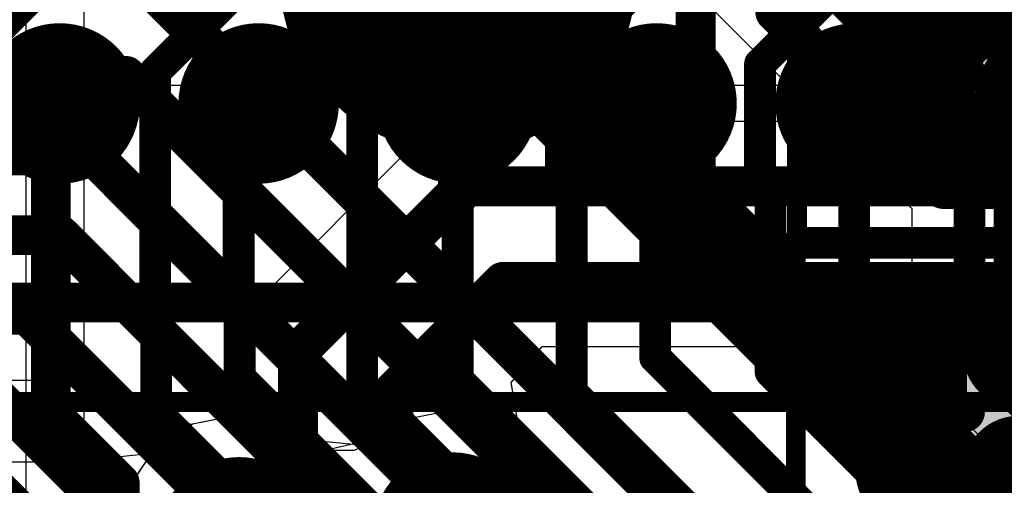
# Model space of a CAD drawing. Header units: millimetres. Extents: x -2 to 68, y -2 to 27.4.
# Tile 265 of 594: x 32 to 34.5, y 8 to 9.2. Entities that reach past the tile are written whole.
import ezdxf

# ---------------------------------------------------------------- set-up
doc = ezdxf.new("R2010")
doc.units = ezdxf.units.MM
for name, color, linetype in [('BottomLayer', 5, 'Continuous'), ('BottomPaste', 16, 'Continuous'), ('BottomSolder', 6, 'Continuous'), ('Mechanical10', 56, 'Continuous'), ('Mechanical13', 56, 'Continuous'), ('Mechanical15', 56, 'Continuous'), ('Mechanical6', 56, 'Continuous'), ('Mechanical88', 56, 'Continuous'), ('MidLayer1', 16, 'Continuous'), ('MidLayer2', 76, 'Continuous'), ('MidLayer3', 90, 'Continuous'), ('MidLayer4', 156, 'Continuous'), ('MidLayer5', 130, 'Continuous'), ('MidLayer6', 216, 'Continuous'), ('MidLayer7', 6, 'Continuous'), ('MidLayer8', 54, 'Continuous'), ('MultiLayer', 9, 'Continuous'), ('TopLayer', 1, 'Continuous'), ('TopPaste', 8, 'Continuous'), ('TopSolder', 216, 'Continuous')]:
    doc.layers.add(name, color=color, linetype=linetype)

# ---------------------------------------------------------------- blocks, each defined once
blk = doc.blocks.new('TP_0_8MM_B_84')
at = {"layer": 'BottomLayer', "const_width": 0.4001}
blk.add_lwpolyline([(-0.2, 0, 1), (0.2, 0, 1)], format="xyb", close=True, dxfattribs=at)
at = {"layer": 'BottomSolder', "const_width": 0.45}
blk.add_lwpolyline([(-0.225, 0, 1), (0.225, 0, 1)], format="xyb", close=True, dxfattribs=at)
blk = doc.blocks.new('BGA486C50P27X27_1400X1400X125_227')
at = {"layer": 'Mechanical13', "const_width": 0.1}
blk.add_lwpolyline([(-7, 7), (-7, -7)], dxfattribs=at)
at = {"layer": 'Mechanical15', "const_width": 0.05}
blk.add_lwpolyline([(-7.25, 7.25), (-7.25, -7.25)], dxfattribs=at)
at = {"layer": 'TopLayer', "const_width": 0.1}
for points in [[(-6.55, 4, 1), (-6.45, 4, 1)], [(-6.55, 3.5, 1), (-6.45, 3.5, 1)], [(-6.55, 3, 1), (-6.45, 3, 1)], [(-6.55, 2.5, 1), (-6.45, 2.5, 1)], [(-6.55, 2, 1), (-6.45, 2, 1)]]:
    blk.add_lwpolyline(points, format="xyb", close=True, dxfattribs=at)
at = {"layer": 'TopPaste', "const_width": 0.1}
for points in [[(-6.55, 4, 1), (-6.45, 4, 1)], [(-6.55, 3.5, 1), (-6.45, 3.5, 1)], [(-6.55, 3, 1), (-6.45, 3, 1)], [(-6.55, 2.5, 1), (-6.45, 2.5, 1)], [(-6.55, 2, 1), (-6.45, 2, 1)]]:
    blk.add_lwpolyline(points, format="xyb", close=True, dxfattribs=at)
at = {"layer": 'TopSolder', "const_width": 0.2016}
for points in [[(-6.6008, 4, 1), (-6.3992, 4, 1)], [(-6.6008, 3.5, 1), (-6.3992, 3.5, 1)], [(-6.6008, 3, 1), (-6.3992, 3, 1)], [(-6.6008, 2.5, 1), (-6.3992, 2.5, 1)], [(-6.6008, 2, 1), (-6.3992, 2, 1)], [(-6.6008, 1.5, 1), (-6.3992, 1.5, 1)]]:
    blk.add_lwpolyline(points, format="xyb", close=True, dxfattribs=at)
blk = doc.blocks.new('RES_0402_B_250')
at = {"layer": 'BottomLayer', "const_width": 0.1402}
for points in [[(-0.6799, 0.1498, 1), (-0.5396, 0.1498, 1)], [(-0.4104, 0.1498, 1), (-0.2701, 0.1498, 1)], [(0.2701, 0.1498, 1), (0.4104, 0.1498, 1)], [(0.5396, 0.1498, 1), (0.6799, 0.1498, 1)], [(-0.6799, -0.1498, 1), (-0.5396, -0.1498, 1)], [(-0.4104, -0.1498, 1), (-0.2701, -0.1498, 1)], [(0.2701, -0.1498, 1), (0.4104, -0.1498, 1)], [(0.5396, -0.1498, 1), (0.6799, -0.1498, 1)]]:
    blk.add_lwpolyline(points, format="xyb", close=True, dxfattribs=at)
at = {"layer": 'BottomLayer'}
for points in [[(-0.3403, 0.29), (-0.6098, 0.29), (-0.3403, -0.29), (-0.6098, -0.29)], [(0.3402, -0.29), (0.6097, -0.29), (0.3402, 0.29), (0.6097, 0.29)], [(-0.2, 0.1498), (-0.75, 0.1498), (-0.2, -0.1498), (-0.75, -0.1498)], [(0.2, -0.1498), (0.75, -0.1498), (0.2, 0.1498), (0.75, 0.1498)]]:
    blk.add_solid(points, dxfattribs=at)
at = {"layer": 'BottomPaste', "const_width": 0.1402}
for points in [[(-0.6799, 0.1498, 1), (-0.5396, 0.1498, 1)], [(-0.4104, 0.1498, 1), (-0.2701, 0.1498, 1)], [(0.2701, 0.1498, 1), (0.4104, 0.1498, 1)], [(0.5396, 0.1498, 1), (0.6799, 0.1498, 1)], [(-0.6799, -0.1498, 1), (-0.5396, -0.1498, 1)], [(-0.4104, -0.1498, 1), (-0.2701, -0.1498, 1)], [(0.2701, -0.1498, 1), (0.4104, -0.1498, 1)], [(0.5396, -0.1498, 1), (0.6799, -0.1498, 1)]]:
    blk.add_lwpolyline(points, format="xyb", close=True, dxfattribs=at)
at = {"layer": 'BottomPaste'}
for points in [[(-0.3403, 0.29), (-0.6098, 0.29), (-0.3403, -0.29), (-0.6098, -0.29)], [(0.3402, -0.29), (0.6097, -0.29), (0.3402, 0.29), (0.6097, 0.29)], [(-0.2, 0.1498), (-0.75, 0.1498), (-0.2, -0.1498), (-0.75, -0.1498)], [(0.2, -0.1498), (0.75, -0.1498), (0.2, 0.1498), (0.75, 0.1498)]]:
    blk.add_solid(points, dxfattribs=at)
at = {"layer": 'BottomSolder', "const_width": 0.1402}
for points in [[(-0.6799, 0.1498, 1), (-0.5396, 0.1498, 1)], [(-0.4104, 0.1498, 1), (-0.2701, 0.1498, 1)], [(0.2701, 0.1498, 1), (0.4104, 0.1498, 1)], [(0.5396, 0.1498, 1), (0.6799, 0.1498, 1)], [(-0.6799, -0.1498, 1), (-0.5396, -0.1498, 1)], [(-0.4104, -0.1498, 1), (-0.2701, -0.1498, 1)], [(0.2701, -0.1498, 1), (0.4104, -0.1498, 1)], [(0.5396, -0.1498, 1), (0.6799, -0.1498, 1)]]:
    blk.add_lwpolyline(points, format="xyb", close=True, dxfattribs=at)
at = {"layer": 'BottomSolder'}
for points in [[(-0.3403, 0.29), (-0.6098, 0.29), (-0.3403, -0.29), (-0.6098, -0.29)], [(0.3402, -0.29), (0.6097, -0.29), (0.3402, 0.29), (0.6097, 0.29)], [(-0.2, 0.1498), (-0.75, 0.1498), (-0.2, -0.1498), (-0.75, -0.1498)], [(0.2, -0.1498), (0.75, -0.1498), (0.2, 0.1498), (0.75, 0.1498)]]:
    blk.add_solid(points, dxfattribs=at)
at = {"layer": 'Mechanical10', "const_width": 0.12}
for points in [[(-0.53, 0.28), (0.53, 0.28)], [(-0.53, -0.28), (-0.53, 0.28)], [(0.53, -0.28), (0.53, 0.28)], [(-0.53, -0.28), (0.53, -0.28)]]:
    blk.add_lwpolyline(points, dxfattribs=at)
at = {"layer": 'Mechanical10', "const_width": 0.06}
for points in [[(-0.56, 0.28, 1), (-0.5, 0.28, 1)], [(-0.56, 0.28, 1), (-0.5, 0.28, 1)], [(0.5, 0.28, 1), (0.56, 0.28, 1)], [(0.5, 0.28, 1), (0.56, 0.28, 1)], [(-0.56, -0.28, 1), (-0.5, -0.28, 1)], [(-0.56, -0.28, 1), (-0.5, -0.28, 1)], [(0.5, -0.28, 1), (0.56, -0.28, 1)], [(0.5, -0.28, 1), (0.56, -0.28, 1)]]:
    blk.add_lwpolyline(points, format="xyb", close=True, dxfattribs=at)
at = {"layer": 'Mechanical6', "const_width": 0.05}
for points in [[(-0.9, 0.44), (0.9, 0.44)], [(-0.9, -0.44), (-0.9, 0.44)], [(0.9, -0.44), (0.9, 0.44)], [(0, -0.22), (0, 0.22)], [(-0.22, 0), (0.22, 0)], [(-0.9, -0.44), (0.9, -0.44)]]:
    blk.add_lwpolyline(points, dxfattribs=at)
at = {"layer": 'Mechanical6'}
for points, const_width in [([(-0.9125, 0.44, 1), (-0.8875, 0.44, 1)], 0.025), ([(-0.9125, 0.44, 1), (-0.8875, 0.44, 1)], 0.025), ([(0.8875, 0.44, 1), (0.9125, 0.44, 1)], 0.025), ([(0.8875, 0.44, 1), (0.9125, 0.44, 1)], 0.025), ([(-0.0125, 0.22, 1), (0.0125, 0.22, 1)], 0.025), ([(0.165, 0, 1), (-0.165, 0, 1)], 0.05), ([(-0.2325, 0, 1), (-0.2075, 0, 1)], 0.025), ([(-0.1775, 0, 1), (-0.1525, 0, 1)], 0.025), ([(0.1525, 0, 1), (0.1775, 0, 1)], 0.025), ([(0.2075, 0, 1), (0.2325, 0, 1)], 0.025), ([(-0.0125, -0.22, 1), (0.0125, -0.22, 1)], 0.025), ([(-0.9125, -0.44, 1), (-0.8875, -0.44, 1)], 0.025), ([(-0.9125, -0.44, 1), (-0.8875, -0.44, 1)], 0.025), ([(0.8875, -0.44, 1), (0.9125, -0.44, 1)], 0.025), ([(0.8875, -0.44, 1), (0.9125, -0.44, 1)], 0.025)]:
    blk.add_lwpolyline(points, format="xyb", close=True, dxfattribs=dict(at, const_width=const_width))
blk = doc.blocks.new('RES_0402_B_251')
at = {"layer": 'BottomLayer', "const_width": 0.1402}
for points in [[(-0.6799, 0.1498, 1), (-0.5396, 0.1498, 1)], [(-0.4104, 0.1498, 1), (-0.2701, 0.1498, 1)], [(0.2701, 0.1498, 1), (0.4104, 0.1498, 1)], [(0.5396, 0.1498, 1), (0.6799, 0.1498, 1)], [(-0.6799, -0.1498, 1), (-0.5396, -0.1498, 1)], [(-0.4104, -0.1498, 1), (-0.2701, -0.1498, 1)], [(0.2701, -0.1498, 1), (0.4104, -0.1498, 1)], [(0.5396, -0.1498, 1), (0.6799, -0.1498, 1)]]:
    blk.add_lwpolyline(points, format="xyb", close=True, dxfattribs=at)
at = {"layer": 'BottomLayer'}
for points in [[(-0.3403, 0.29), (-0.6098, 0.29), (-0.3403, -0.29), (-0.6098, -0.29)], [(0.3402, -0.29), (0.6097, -0.29), (0.3402, 0.29), (0.6097, 0.29)], [(-0.2, 0.1498), (-0.75, 0.1498), (-0.2, -0.1498), (-0.75, -0.1498)], [(0.2, -0.1498), (0.75, -0.1498), (0.2, 0.1498), (0.75, 0.1498)]]:
    blk.add_solid(points, dxfattribs=at)
at = {"layer": 'BottomPaste', "const_width": 0.1402}
for points in [[(-0.6799, 0.1498, 1), (-0.5396, 0.1498, 1)], [(-0.4104, 0.1498, 1), (-0.2701, 0.1498, 1)], [(0.2701, 0.1498, 1), (0.4104, 0.1498, 1)], [(0.5396, 0.1498, 1), (0.6799, 0.1498, 1)], [(-0.6799, -0.1498, 1), (-0.5396, -0.1498, 1)], [(-0.4104, -0.1498, 1), (-0.2701, -0.1498, 1)], [(0.2701, -0.1498, 1), (0.4104, -0.1498, 1)], [(0.5396, -0.1498, 1), (0.6799, -0.1498, 1)]]:
    blk.add_lwpolyline(points, format="xyb", close=True, dxfattribs=at)
at = {"layer": 'BottomPaste'}
for points in [[(-0.3403, 0.29), (-0.6098, 0.29), (-0.3403, -0.29), (-0.6098, -0.29)], [(0.3402, -0.29), (0.6097, -0.29), (0.3402, 0.29), (0.6097, 0.29)], [(-0.2, 0.1498), (-0.75, 0.1498), (-0.2, -0.1498), (-0.75, -0.1498)], [(0.2, -0.1498), (0.75, -0.1498), (0.2, 0.1498), (0.75, 0.1498)]]:
    blk.add_solid(points, dxfattribs=at)
at = {"layer": 'BottomSolder', "const_width": 0.1402}
for points in [[(-0.6799, 0.1498, 1), (-0.5396, 0.1498, 1)], [(-0.4104, 0.1498, 1), (-0.2701, 0.1498, 1)], [(0.2701, 0.1498, 1), (0.4104, 0.1498, 1)], [(0.5396, 0.1498, 1), (0.6799, 0.1498, 1)], [(-0.6799, -0.1498, 1), (-0.5396, -0.1498, 1)], [(-0.4104, -0.1498, 1), (-0.2701, -0.1498, 1)], [(0.2701, -0.1498, 1), (0.4104, -0.1498, 1)], [(0.5396, -0.1498, 1), (0.6799, -0.1498, 1)]]:
    blk.add_lwpolyline(points, format="xyb", close=True, dxfattribs=at)
at = {"layer": 'BottomSolder'}
for points in [[(-0.3403, 0.29), (-0.6098, 0.29), (-0.3403, -0.29), (-0.6098, -0.29)], [(0.3402, -0.29), (0.6097, -0.29), (0.3402, 0.29), (0.6097, 0.29)], [(-0.2, 0.1498), (-0.75, 0.1498), (-0.2, -0.1498), (-0.75, -0.1498)], [(0.2, -0.1498), (0.75, -0.1498), (0.2, 0.1498), (0.75, 0.1498)]]:
    blk.add_solid(points, dxfattribs=at)
at = {"layer": 'Mechanical10', "const_width": 0.12}
for points in [[(-0.53, 0.28), (0.53, 0.28)], [(-0.53, -0.28), (-0.53, 0.28)], [(0.53, -0.28), (0.53, 0.28)], [(-0.53, -0.28), (0.53, -0.28)]]:
    blk.add_lwpolyline(points, dxfattribs=at)
at = {"layer": 'Mechanical10', "const_width": 0.06}
for points in [[(-0.56, 0.28, 1), (-0.5, 0.28, 1)], [(-0.56, 0.28, 1), (-0.5, 0.28, 1)], [(0.5, 0.28, 1), (0.56, 0.28, 1)], [(0.5, 0.28, 1), (0.56, 0.28, 1)], [(-0.56, -0.28, 1), (-0.5, -0.28, 1)], [(-0.56, -0.28, 1), (-0.5, -0.28, 1)], [(0.5, -0.28, 1), (0.56, -0.28, 1)], [(0.5, -0.28, 1), (0.56, -0.28, 1)]]:
    blk.add_lwpolyline(points, format="xyb", close=True, dxfattribs=at)
at = {"layer": 'Mechanical6', "const_width": 0.05}
for points in [[(-0.9, 0.44), (0.9, 0.44)], [(-0.9, -0.44), (-0.9, 0.44)], [(0.9, -0.44), (0.9, 0.44)], [(0, -0.22), (0, 0.22)], [(-0.22, 0), (0.22, 0)], [(-0.9, -0.44), (0.9, -0.44)]]:
    blk.add_lwpolyline(points, dxfattribs=at)
at = {"layer": 'Mechanical6'}
for points, const_width in [([(-0.9125, 0.44, 1), (-0.8875, 0.44, 1)], 0.025), ([(-0.9125, 0.44, 1), (-0.8875, 0.44, 1)], 0.025), ([(0.8875, 0.44, 1), (0.9125, 0.44, 1)], 0.025), ([(0.8875, 0.44, 1), (0.9125, 0.44, 1)], 0.025), ([(-0.0125, 0.22, 1), (0.0125, 0.22, 1)], 0.025), ([(0.165, 0, 1), (-0.165, 0, 1)], 0.05), ([(-0.2325, 0, 1), (-0.2075, 0, 1)], 0.025), ([(-0.1775, 0, 1), (-0.1525, 0, 1)], 0.025), ([(0.1525, 0, 1), (0.1775, 0, 1)], 0.025), ([(0.2075, 0, 1), (0.2325, 0, 1)], 0.025), ([(-0.0125, -0.22, 1), (0.0125, -0.22, 1)], 0.025), ([(-0.9125, -0.44, 1), (-0.8875, -0.44, 1)], 0.025), ([(-0.9125, -0.44, 1), (-0.8875, -0.44, 1)], 0.025), ([(0.8875, -0.44, 1), (0.9125, -0.44, 1)], 0.025), ([(0.8875, -0.44, 1), (0.9125, -0.44, 1)], 0.025)]:
    blk.add_lwpolyline(points, format="xyb", close=True, dxfattribs=dict(at, const_width=const_width))

msp = doc.modelspace()

# ---------------------------------------------------------------- linework, layer by layer
at = {"layer": 'BottomLayer', "const_width": 0.1}
for points in [[(33.9233, 9.2294), (33.9233, 10.1803)], [(33.7233, 8.5601), (33.7233, 9.8001)], [(32.3745, 9.2692), (35.3376, 6.3061)], [(33.9233, 9.2294), (34.0777, 9.075)], [(31.2635, 9.0692), (32.2916, 9.0692)], [(32.2916, 9.0692), (35.1376, 6.2232)], [(34.0777, 9.075), (34.4027, 9.075)], [(31.1807, 8.8692), (32.2088, 8.8692)], [(32.2088, 8.8692), (34.9376, 6.1404)], [(31.0978, 8.6692), (32.1259, 8.6692)], [(32.1259, 8.6692), (34.7376, 6.0575)], [(33.7233, 8.5601), (34.0584, 8.225)], [(31.015, 8.4692), (32.0431, 8.4692)], [(32.0431, 8.4692), (34.5376, 5.9747)], [(31.9603, 8.2692), (34.3376, 5.8919)], [(34.0584, 8.225), (34.4, 8.225)]]:
    msp.add_lwpolyline(points, dxfattribs=at)
at = {"layer": 'BottomLayer', "const_width": 0.05}
for points in [[(33.8983, 9.2294, 1), (33.9483, 9.2294, 1)], [(33.8983, 9.2294, 1), (33.9483, 9.2294, 1)], [(32.2666, 9.0692, 1), (32.3166, 9.0692, 1)], [(32.2666, 9.0692, 1), (32.3166, 9.0692, 1)], [(34.0527, 9.075, 1), (34.1027, 9.075, 1)], [(34.0527, 9.075, 1), (34.1027, 9.075, 1)], [(34.3777, 9.075, 1), (34.4277, 9.075, 1)], [(32.1838, 8.8692, 1), (32.2338, 8.8692, 1)], [(32.1838, 8.8692, 1), (32.2338, 8.8692, 1)], [(32.1009, 8.6692, 1), (32.1509, 8.6692, 1)], [(32.1009, 8.6692, 1), (32.1509, 8.6692, 1)], [(33.6983, 8.5601, 1), (33.7483, 8.5601, 1)], [(33.6983, 8.5601, 1), (33.7483, 8.5601, 1)], [(32.0181, 8.4692, 1), (32.0681, 8.4692, 1)], [(32.0181, 8.4692, 1), (32.0681, 8.4692, 1)], [(34.0334, 8.225, 1), (34.0834, 8.225, 1)], [(34.0334, 8.225, 1), (34.0834, 8.225, 1)], [(34.375, 8.225, 1), (34.425, 8.225, 1)]]:
    msp.add_lwpolyline(points, format="xyb", close=True, dxfattribs=at)
at = {"layer": 'Mechanical88', "const_width": 0.1}
msp.add_lwpolyline([(33.1258, 8.7672), (33.1258, 9.325)], dxfattribs=at)
at = {"layer": 'Mechanical88', "const_width": 0.05}
msp.add_lwpolyline([(33.1008, 8.7672, 1), (33.1508, 8.7672, 1)], format="xyb", close=True, dxfattribs=at)
at = {"layer": 'MidLayer1'}
for p, q in [((32.576, 8.2176), (32.4589, 8.1944)), ((32.6931, 8.1944), (32.576, 8.2176)), ((33.112, 8.2296), (32.9949, 8.2064)), ((33.2291, 8.2064), (33.112, 8.2296)), ((32.4589, 8.1944), (32.3597, 8.1281)), ((32.7923, 8.1281), (32.6931, 8.1944)), ((32.9949, 8.2064), (32.9243, 8.1591)), ((33.3283, 8.1401), (33.2291, 8.2064)), ((32.9243, 8.1591), (32.7923, 8.1281)), ((32.3597, 8.1281), (32.2934, 8.0288)), ((33.3946, 8.0408), (33.3283, 8.1401))]:
    msp.add_line(p, q, dxfattribs=at)
at = {"layer": 'MidLayer1', "const_width": 0.2}
for points in [[(33.012, 7.9238, 1), (33.212, 7.9238, 1)], [(32.476, 7.9118, 1), (32.676, 7.9118, 1)]]:
    msp.add_lwpolyline(points, format="xyb", close=True, dxfattribs=at)
at = {"layer": 'MidLayer2'}
for p, q in [((32.1607, 8.0125), (31.4757, 8.6975)), ((32.576, 8.2176), (32.4589, 8.1944)), ((32.6931, 8.1944), (32.576, 8.2176)), ((33.112, 8.2296), (32.9949, 8.2064)), ((33.2291, 8.2064), (33.112, 8.2296)), ((32.4589, 8.1944), (32.3597, 8.1281)), ((32.7923, 8.1281), (32.6931, 8.1944)), ((32.9949, 8.2064), (32.9243, 8.1591)), ((33.3283, 8.1401), (33.2291, 8.2064)), ((32.9243, 8.1591), (32.7923, 8.1281)), ((32.3597, 8.1281), (32.3056, 8.0471)), ((33.3946, 8.0408), (33.3283, 8.1401)), ((32.3056, 8.0471), (32.2174, 8.0195))]:
    msp.add_line(p, q, dxfattribs=at)
at = {"layer": 'MidLayer2', "const_width": 0.2}
for points in [[(33.012, 7.9238, 1), (33.212, 7.9238, 1)], [(32.476, 7.9118, 1), (32.676, 7.9118, 1)]]:
    msp.add_lwpolyline(points, format="xyb", close=True, dxfattribs=at)
at = {"layer": 'MidLayer3'}
for p, q in [((32.0412, 6.8179), (32.0412, 9.6712)), ((33.14, 8.9543), (33.0252, 8.9068)), ((35.4913, 8.9543), (33.14, 8.9543)), ((33.0252, 8.9068), (32.6092, 8.4908)), ((32.6092, 8.4908), (32.5617, 8.376)), ((33.2598, 8.2991), (33.3377, 8.3896)), ((33.3377, 8.3896), (35.3075, 8.3896)), ((32.5617, 8.376), (32.5617, 8.2148)), ((33.2813, 8.1714), (33.2598, 8.2991)), ((32.5617, 8.2148), (32.4589, 8.1944)), ((32.4589, 8.1944), (32.3597, 8.1281)), ((33.3283, 8.1401), (33.2813, 8.1714)), ((32.3597, 8.1281), (32.2934, 8.0288)), ((33.3946, 8.0408), (33.3283, 8.1401))]:
    msp.add_line(p, q, dxfattribs=at)
at = {"layer": 'MidLayer3', "const_width": 0.1}
for points in [[(32.724, 8.376), (33.14, 8.792)], [(33.14, 8.792), (35.775, 8.792)], [(32.964, 8.2766), (33.2394, 8.552)], [(33.2394, 8.552), (35.829, 8.552)], [(32.724, 8.1203), (32.724, 8.376)], [(32.964, 8.1323), (32.964, 8.2766)], [(32.576, 7.9723), (32.724, 8.1203)], [(32.964, 8.1323), (33.112, 7.9843)]]:
    msp.add_lwpolyline(points, dxfattribs=at)
at = {"layer": 'MidLayer3'}
for points, const_width in [([(33.115, 8.792, 1), (33.165, 8.792, 1)], 0.05), ([(33.115, 8.792, 1), (33.165, 8.792, 1)], 0.05), ([(33.2144, 8.552, 1), (33.2644, 8.552, 1)], 0.05), ([(33.2144, 8.552, 1), (33.2644, 8.552, 1)], 0.05), ([(32.699, 8.376, 1), (32.749, 8.376, 1)], 0.05), ([(32.699, 8.376, 1), (32.749, 8.376, 1)], 0.05), ([(32.939, 8.2766, 1), (32.989, 8.2766, 1)], 0.05), ([(32.939, 8.2766, 1), (32.989, 8.2766, 1)], 0.05), ([(32.699, 8.1203, 1), (32.749, 8.1203, 1)], 0.05), ([(32.699, 8.1203, 1), (32.749, 8.1203, 1)], 0.05), ([(32.939, 8.1323, 1), (32.989, 8.1323, 1)], 0.05), ([(32.939, 8.1323, 1), (32.989, 8.1323, 1)], 0.05), ([(33.012, 7.9238, 1), (33.212, 7.9238, 1)], 0.2), ([(32.476, 7.9118, 1), (32.676, 7.9118, 1)], 0.2)]:
    msp.add_lwpolyline(points, format="xyb", close=True, dxfattribs=dict(at, const_width=const_width))
at = {"layer": 'MidLayer4'}
for p, q in [((32.576, 8.2176), (32.4589, 8.1944)), ((32.6931, 8.1944), (32.576, 8.2176)), ((33.112, 8.2296), (32.9949, 8.2064)), ((33.2291, 8.2064), (33.112, 8.2296)), ((32.4589, 8.1944), (32.3597, 8.1281)), ((32.7923, 8.1281), (32.6931, 8.1944)), ((32.9949, 8.2064), (32.9243, 8.1591)), ((33.3283, 8.1401), (33.2291, 8.2064)), ((32.9243, 8.1591), (32.7923, 8.1281)), ((32.3597, 8.1281), (32.2934, 8.0288)), ((33.3946, 8.0408), (33.3283, 8.1401))]:
    msp.add_line(p, q, dxfattribs=at)
at = {"layer": 'MidLayer4', "const_width": 0.2}
for points in [[(33.012, 7.9238, 1), (33.212, 7.9238, 1)], [(32.476, 7.9118, 1), (32.676, 7.9118, 1)]]:
    msp.add_lwpolyline(points, format="xyb", close=True, dxfattribs=at)
at = {"layer": 'MidLayer5'}
for p, q in [((33.3252, 9.6775), (34.2668, 8.7359)), ((32.1865, 8.1739), (32.1865, 9.5993)), ((34.2668, 8.7359), (34.2668, 8.4405)), ((34.2668, 8.4405), (34.2862, 8.343)), ((34.2862, 8.343), (34.3415, 8.2603)), ((34.3415, 8.2603), (34.4561, 8.1457)), ((32.576, 8.2176), (32.4589, 8.1944)), ((32.6931, 8.1944), (32.576, 8.2176)), ((33.112, 8.2296), (32.9949, 8.2064)), ((33.2291, 8.2064), (33.112, 8.2296)), ((32.4589, 8.1944), (32.3597, 8.1281)), ((32.7923, 8.1281), (32.6931, 8.1944)), ((32.9949, 8.2064), (32.9018, 8.1441)), ((33.3283, 8.1401), (33.2291, 8.2064)), ((32.2548, 8.1096), (32.1865, 8.1739)), ((32.9018, 8.1441), (32.8652, 8.1281)), ((34.4561, 8.1457), (34.4561, 6.2562)), ((32.3546, 8.1204), (32.2548, 8.1096)), ((32.3597, 8.1281), (32.3546, 8.1204)), ((32.8652, 8.1281), (32.7923, 8.1281)), ((33.3946, 8.0408), (33.3283, 8.1401))]:
    msp.add_line(p, q, dxfattribs=at)
for points, const_width in [([(33.7054, 9.9406), (34.725, 8.921)], 0.1), ([(33.5054, 9.8578), (34.5217, 8.8414)], 0.1), ([(32.9534, 9.4607), (34.436, 7.9782)], 0.25), ([(34.5217, 8.4405), (34.5217, 8.8414)], 0.1), ([(34.5217, 8.4405), (34.711, 8.2513)], 0.1), ([(31.9316, 8.0612), (32.347, 7.6458)], 0.1), ([(34.436, 5.319), (34.436, 7.9782)], 0.25)]:
    msp.add_lwpolyline(points, dxfattribs=dict(at, const_width=const_width))
for points, const_width in [([(34.4967, 8.8414, 1), (34.5467, 8.8414, 1)], 0.05), ([(34.4967, 8.8414, 1), (34.5467, 8.8414, 1)], 0.05), ([(34.4967, 8.4405, 1), (34.5467, 8.4405, 1)], 0.05), ([(34.4967, 8.4405, 1), (34.5467, 8.4405, 1)], 0.05), ([(33.012, 7.9238, 1), (33.212, 7.9238, 1)], 0.2), ([(32.476, 7.9118, 1), (32.676, 7.9118, 1)], 0.2), ([(34.3735, 7.9782, 1), (34.4985, 7.9782, 1)], 0.125), ([(34.3735, 7.9782, 1), (34.4985, 7.9782, 1)], 0.125)]:
    msp.add_lwpolyline(points, format="xyb", close=True, dxfattribs=dict(at, const_width=const_width))
at = {"layer": 'MidLayer6'}
for p, q in [((32.1998, 8.3039), (31.3647, 8.3039)), ((32.2208, 8.2997), (32.1998, 8.3039)), ((32.2422, 8.2994), (32.2208, 8.2997)), ((32.2595, 8.292), (32.2422, 8.2994)), ((32.2779, 8.2884), (32.2595, 8.292)), ((32.2957, 8.2765), (32.2779, 8.2884)), ((32.3153, 8.268), (32.2957, 8.2765)), ((32.3284, 8.2546), (32.3153, 8.268)), ((32.344, 8.2442), (32.3284, 8.2546)), ((32.3559, 8.2264), (32.344, 8.2442)), ((32.3709, 8.211), (32.3559, 8.2264)), ((32.576, 8.2176), (32.4589, 8.1944)), ((32.6931, 8.1944), (32.576, 8.2176)), ((33.112, 8.2296), (32.9949, 8.2064)), ((33.2291, 8.2064), (33.112, 8.2296)), ((32.4573, 8.1933), (32.3709, 8.211)), ((32.4589, 8.1944), (32.4573, 8.1933)), ((32.7923, 8.1281), (32.6931, 8.1944)), ((32.9949, 8.2064), (32.9243, 8.1591)), ((33.3283, 8.1401), (33.2291, 8.2064)), ((32.9243, 8.1591), (32.7923, 8.1281)), ((33.3946, 8.0408), (33.3283, 8.1401)), ((31.0714, 8.1), (32.1998, 8.1)), ((32.1998, 8.1), (32.2823, 7.973))]:
    msp.add_line(p, q, dxfattribs=at)
at = {"layer": 'MidLayer6', "const_width": 0.2}
for points in [[(33.012, 7.9238, 1), (33.212, 7.9238, 1)], [(32.476, 7.9118, 1), (32.676, 7.9118, 1)]]:
    msp.add_lwpolyline(points, format="xyb", close=True, dxfattribs=at)
at = {"layer": 'MidLayer7'}
for p, q in [((31.75, 9.0461), (35.5, 9.0461)), ((32.576, 8.2176), (32.4589, 8.1944)), ((32.6931, 8.1944), (32.576, 8.2176)), ((33.112, 8.2296), (32.9949, 8.2064)), ((33.2291, 8.2064), (33.112, 8.2296)), ((32.4589, 8.1944), (32.3597, 8.1281)), ((32.7923, 8.1281), (32.6931, 8.1944)), ((32.9949, 8.2064), (32.9243, 8.1591)), ((33.3283, 8.1401), (33.2291, 8.2064)), ((32.9243, 8.1591), (32.7923, 8.1281)), ((32.3597, 8.1281), (32.2934, 8.0288)), ((33.3946, 8.0408), (33.3283, 8.1401))]:
    msp.add_line(p, q, dxfattribs=at)
at = {"layer": 'MidLayer7', "const_width": 0.2}
for points in [[(33.012, 7.9238, 1), (33.212, 7.9238, 1)], [(32.476, 7.9118, 1), (32.676, 7.9118, 1)]]:
    msp.add_lwpolyline(points, format="xyb", close=True, dxfattribs=at)
at = {"layer": 'MidLayer8'}
for p, q in [((32.576, 8.2176), (32.4589, 8.1944)), ((32.576, 8.2176), (32.4589, 8.1944)), ((32.6931, 8.1944), (32.576, 8.2176)), ((32.6931, 8.1944), (32.576, 8.2176)), ((33.112, 8.2296), (32.9949, 8.2064)), ((33.112, 8.2296), (32.9949, 8.2064)), ((33.2291, 8.2064), (33.112, 8.2296)), ((33.2291, 8.2064), (33.112, 8.2296)), ((32.4589, 8.1944), (32.3597, 8.1281)), ((32.4589, 8.1944), (32.3597, 8.1281)), ((32.7526, 8.1545), (32.6931, 8.1944)), ((32.7923, 8.1281), (32.6931, 8.1944)), ((32.9949, 8.2064), (32.8957, 8.1401)), ((32.9949, 8.2064), (32.9243, 8.1591)), ((33.3283, 8.1401), (33.2291, 8.2064)), ((33.3283, 8.1401), (33.2291, 8.2064)), ((32.8957, 8.1401), (32.7526, 8.1545)), ((32.9243, 8.1591), (32.7923, 8.1281)), ((32.3597, 8.1281), (32.2934, 8.0288)), ((32.3597, 8.1281), (32.2934, 8.0288)), ((33.3946, 8.0408), (33.3283, 8.1401)), ((33.3946, 8.0408), (33.3283, 8.1401))]:
    msp.add_line(p, q, dxfattribs=at)
at = {"layer": 'MidLayer8', "const_width": 0.2}
for points in [[(33.012, 7.9238, 1), (33.212, 7.9238, 1)], [(32.476, 7.9118, 1), (32.676, 7.9118, 1)]]:
    msp.add_lwpolyline(points, format="xyb", close=True, dxfattribs=at)
at = {"layer": 'MultiLayer', "const_width": 0.2}
for points in [[(33.012, 7.9238, 1), (33.212, 7.9238, 1)], [(32.476, 7.9118, 1), (32.676, 7.9118, 1)]]:
    msp.add_lwpolyline(points, format="xyb", close=True, dxfattribs=at)
at = {"layer": 'TopLayer'}
for points, const_width in [([(31.875, 9.1035), (32.1059, 9.3344)], 0.1), ([(32.365, 9.0794), (32.602, 9.3164)], 0.08), ([(33.385, 9.0994), (33.602, 9.3164)], 0.08), ([(33.885, 9.0994), (34.102, 9.3164)], 0.08), ([(34.385, 9.0994), (34.602, 9.3164)], 0.08), ([(32.885, 8.2919), (32.885, 9.26)], 0.08), ([(33.385, 8.7846), (33.385, 9.0994)], 0.08), ([(33.885, 8.7846), (33.885, 9.0994)], 0.08), ([(34.385, 8.7846), (34.385, 9.0994)], 0.08), ([(32.365, 8.4461), (32.365, 9.0794)], 0.08), ([(32.1059, 8.9809), (32.125, 9)], 0.1), ([(32.625, 8.9675), (32.625, 9)], 0.08), ([(33.125, 8.3064), (33.125, 9)], 0.08), ([(33.6214, 8.9964), (33.625, 9)], 0.08), ([(33.6214, 8.3616), (33.6214, 8.9964)], 0.08), ([(34.1214, 8.9964), (34.125, 9)], 0.08), ([(34.1214, 8.4131), (34.1214, 8.9964)], 0.08), ([(32.1059, 8.9102), (32.1059, 8.9809)], 0.1), ([(32.575, 8.9175), (32.625, 8.9675)], 0.08), ([(32.103, 8.9073), (32.1059, 8.9102)], 0.1), ([(32.103, 8.2198), (32.103, 8.9073)], 0.1), ([(32.575, 8.5331), (32.575, 8.9175)], 0.08), ([(33.385, 8.7846), (33.4114, 8.7583)], 0.08), ([(33.885, 8.7846), (33.9114, 8.7583)], 0.08), ([(34.385, 8.7846), (34.4114, 8.7583)], 0.08), ([(33.4114, 8.2746), (33.4114, 8.7583)], 0.08), ([(33.9114, 8.3262), (33.9114, 8.7583)], 0.08), ([(34.4114, 8.3777), (34.4114, 8.7583)], 0.08), ([(32.575, 8.5331), (32.5775, 8.5306)], 0.08), ([(32.5775, 8.311), (32.5775, 8.5306)], 0.08), ([(32.365, 8.4461), (32.3675, 8.4436)], 0.08), ([(32.3675, 8.224), (32.3675, 8.4436)], 0.08), ([(34.1214, 8.4131), (35.308, 7.2265)], 0.08), ([(34.4114, 8.3777), (35.88, 6.9091)], 0.08), ([(33.6214, 8.3616), (34.6425, 7.3405)], 0.08), ([(33.9114, 8.3262), (35.098, 7.1395)], 0.08), ([(32.5775, 8.311), (32.975, 7.9135)], 0.08), ([(33.125, 8.3064), (33.624, 7.8074)], 0.08), ([(32.885, 8.2919), (33.4174, 7.7594)], 0.08), ([(33.4114, 8.2746), (34.4325, 7.2535)], 0.08), ([(32.103, 8.2198), (32.276, 8.0468)], 0.1), ([(32.3675, 8.224), (32.765, 7.8265)], 0.08), ([(31.875, 8.1254), (32.048, 7.9524)], 0.1), ([(32.276, 7.2895), (32.276, 8.0468)], 0.1)]:
    msp.add_lwpolyline(points, dxfattribs=dict(at, const_width=const_width))
for points, const_width in [([(33.365, 9.0994, 1), (33.405, 9.0994, 1)], 0.04), ([(33.365, 9.0994, 1), (33.405, 9.0994, 1)], 0.04), ([(33.865, 9.0994, 1), (33.905, 9.0994, 1)], 0.04), ([(33.865, 9.0994, 1), (33.905, 9.0994, 1)], 0.04), ([(34.365, 9.0994, 1), (34.405, 9.0994, 1)], 0.04), ([(34.365, 9.0994, 1), (34.405, 9.0994, 1)], 0.04), ([(32.345, 9.0794, 1), (32.385, 9.0794, 1)], 0.04), ([(32.345, 9.0794, 1), (32.385, 9.0794, 1)], 0.04), ([(32.1, 9, 1), (32.15, 9, 1)], 0.05), ([(32.605, 9, 1), (32.645, 9, 1)], 0.04), ([(33.105, 9, 1), (33.145, 9, 1)], 0.04), ([(33.6014, 8.9964, 1), (33.6414, 8.9964, 1)], 0.04), ([(33.6014, 8.9964, 1), (33.6414, 8.9964, 1)], 0.04), ([(33.605, 9, 1), (33.645, 9, 1)], 0.04), ([(34.1014, 8.9964, 1), (34.1414, 8.9964, 1)], 0.04), ([(34.1014, 8.9964, 1), (34.1414, 8.9964, 1)], 0.04), ([(34.105, 9, 1), (34.145, 9, 1)], 0.04), ([(32.0809, 8.9809, 1), (32.1309, 8.9809, 1)], 0.05), ([(32.0809, 8.9809, 1), (32.1309, 8.9809, 1)], 0.05), ([(32.605, 8.9675, 1), (32.645, 8.9675, 1)], 0.04), ([(32.605, 8.9675, 1), (32.645, 8.9675, 1)], 0.04), ([(32.078, 8.9073, 1), (32.128, 8.9073, 1)], 0.05), ([(32.078, 8.9073, 1), (32.128, 8.9073, 1)], 0.05), ([(32.0809, 8.9102, 1), (32.1309, 8.9102, 1)], 0.05), ([(32.0809, 8.9102, 1), (32.1309, 8.9102, 1)], 0.05), ([(32.555, 8.9175, 1), (32.595, 8.9175, 1)], 0.04), ([(32.555, 8.9175, 1), (32.595, 8.9175, 1)], 0.04), ([(33.365, 8.7846, 1), (33.405, 8.7846, 1)], 0.04), ([(33.365, 8.7846, 1), (33.405, 8.7846, 1)], 0.04), ([(33.865, 8.7846, 1), (33.905, 8.7846, 1)], 0.04), ([(33.865, 8.7846, 1), (33.905, 8.7846, 1)], 0.04), ([(34.365, 8.7846, 1), (34.405, 8.7846, 1)], 0.04), ([(34.365, 8.7846, 1), (34.405, 8.7846, 1)], 0.04), ([(33.3914, 8.7583, 1), (33.4314, 8.7583, 1)], 0.04), ([(33.3914, 8.7583, 1), (33.4314, 8.7583, 1)], 0.04), ([(33.8914, 8.7583, 1), (33.9314, 8.7583, 1)], 0.04), ([(33.8914, 8.7583, 1), (33.9314, 8.7583, 1)], 0.04), ([(34.3914, 8.7583, 1), (34.4314, 8.7583, 1)], 0.04), ([(34.3914, 8.7583, 1), (34.4314, 8.7583, 1)], 0.04), ([(32.555, 8.5331, 1), (32.595, 8.5331, 1)], 0.04), ([(32.555, 8.5331, 1), (32.595, 8.5331, 1)], 0.04), ([(32.5575, 8.5306, 1), (32.5975, 8.5306, 1)], 0.04), ([(32.5575, 8.5306, 1), (32.5975, 8.5306, 1)], 0.04), ([(32.345, 8.4461, 1), (32.385, 8.4461, 1)], 0.04), ([(32.345, 8.4461, 1), (32.385, 8.4461, 1)], 0.04), ([(32.3475, 8.4436, 1), (32.3875, 8.4436, 1)], 0.04), ([(32.3475, 8.4436, 1), (32.3875, 8.4436, 1)], 0.04), ([(34.1014, 8.4131, 1), (34.1414, 8.4131, 1)], 0.04), ([(34.1014, 8.4131, 1), (34.1414, 8.4131, 1)], 0.04), ([(34.3914, 8.3777, 1), (34.4314, 8.3777, 1)], 0.04), ([(34.3914, 8.3777, 1), (34.4314, 8.3777, 1)], 0.04), ([(33.6014, 8.3616, 1), (33.6414, 8.3616, 1)], 0.04), ([(33.6014, 8.3616, 1), (33.6414, 8.3616, 1)], 0.04), ([(33.8914, 8.3262, 1), (33.9314, 8.3262, 1)], 0.04), ([(33.8914, 8.3262, 1), (33.9314, 8.3262, 1)], 0.04), ([(32.5575, 8.311, 1), (32.5975, 8.311, 1)], 0.04), ([(32.5575, 8.311, 1), (32.5975, 8.311, 1)], 0.04), ([(33.105, 8.3064, 1), (33.145, 8.3064, 1)], 0.04), ([(33.105, 8.3064, 1), (33.145, 8.3064, 1)], 0.04), ([(32.865, 8.2919, 1), (32.905, 8.2919, 1)], 0.04), ([(32.865, 8.2919, 1), (32.905, 8.2919, 1)], 0.04), ([(33.3914, 8.2746, 1), (33.4314, 8.2746, 1)], 0.04), ([(33.3914, 8.2746, 1), (33.4314, 8.2746, 1)], 0.04), ([(32.078, 8.2198, 1), (32.128, 8.2198, 1)], 0.05), ([(32.078, 8.2198, 1), (32.128, 8.2198, 1)], 0.05), ([(32.3475, 8.224, 1), (32.3875, 8.224, 1)], 0.04), ([(32.3475, 8.224, 1), (32.3875, 8.224, 1)], 0.04), ([(32.251, 8.0468, 1), (32.301, 8.0468, 1)], 0.05), ([(32.251, 8.0468, 1), (32.301, 8.0468, 1)], 0.05)]:
    msp.add_lwpolyline(points, format="xyb", close=True, dxfattribs=dict(at, const_width=const_width))

# ---------------------------------------------------------------- block references
for name, p, rotation in [('BGA486C50P27X27_1400X1400X125_227', (36.125, 15.5), 90), ('TP_0_8MM_B_84', (33.1258, 9.325), 180)]:
    msp.add_blockref(name, p, dxfattribs=dict(rotation=rotation))
for name, p in [('RES_0402_B_251', (34.8777, 9.075)), ('RES_0402_B_250', (34.875, 8.225))]:
    msp.add_blockref(name, p)

doc.saveas('drawing.dxf')
